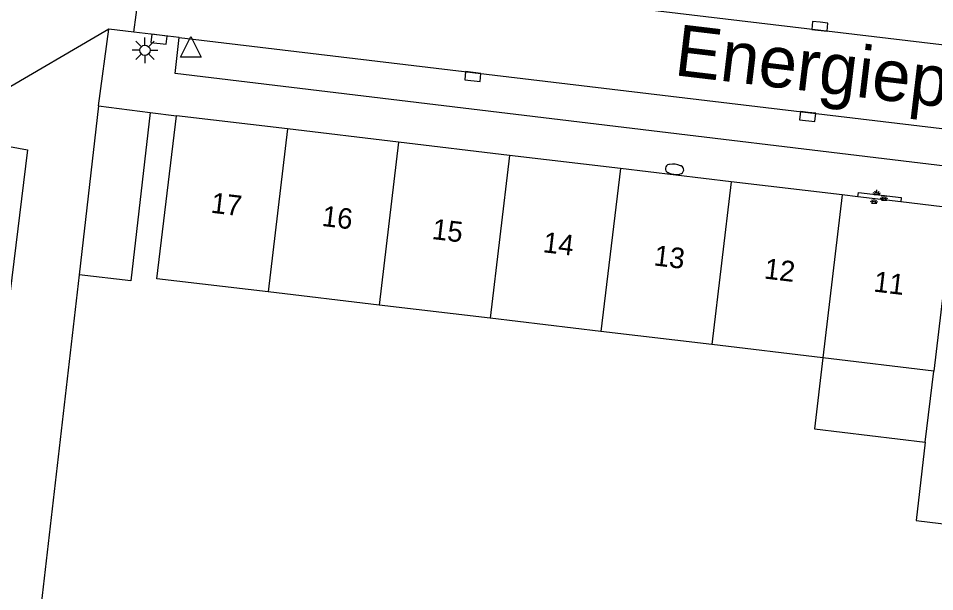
# Model space of a CAD drawing. Extents: x 132998 to 136004, y 396998 to 398512.
# Drawn here: x 134094.18 to 134138.86, y 397177.56 to 397205.53 of the extents above; entities that cross this region are included whole.
import ezdxf

# ---------------------------------------------------------------- set-up
doc = ezdxf.new("R2010")
doc.units = 0
for name, color, linetype in [('gg-afsc-erfafscheiding', 7, 'Continuous'), ('gg-anno-huisnummerreeks BGT', 7, 'Continuous'), ('gg-anno-openbare ruimte label', 7, 'Continuous'), ('gg-bbg-gedigitaliseerde bebouwing', 7, 'Continuous'), ('gg-bbg-hoofdgebouw', 7, 'Continuous'), ('gg-bbg-luifel en loopbrug', 7, 'Continuous'), ('gg-bbg-tussenscheiding', 7, 'Continuous'), ('gg-knt-verharding', 7, 'Continuous'), ('gg-knt-verharding nz', 7, 'Continuous'), ('gt-grn-weggrens', 7, 'Continuous'), ('gt-symb-brandkraan', 7, 'Continuous'), ('gt-symb-groenvak', 7, 'Continuous'), ('gt-symb-kolk', 7, 'Continuous'), ('gt-symb-lichtmast', 7, 'Continuous'), ('gt-symb-waterafsluiter', 7, 'Continuous')]:
    doc.layers.add(name, color=color, linetype=linetype)

# ---------------------------------------------------------------- blocks, each defined once
blk = doc.blocks.new('gt0-WAFSL')
at = {"layer": 'gt-symb-waterafsluiter'}
for p, q in [((-0.5, -0.333), (0, 0.667)), ((0, 0.667), (0.5, -0.333)), ((0.5, -0.333), (-0.5, -0.333))]:
    blk.add_line(p, q, dxfattribs=at)
blk = doc.blocks.new('gt0-KOLK')
at = {"layer": 'gt-symb-kolk'}
blk.add_lwpolyline([(0, 0), (0.375, 0), (0.375, 0.4), (-0.375, 0.4), (-0.375, 0), (0, 0)], dxfattribs=at)
blk = doc.blocks.new('gt0-LMAST')
at = {"layer": 'gt-symb-lichtmast'}
for p, q in [((-0.005, 0.246), (-0.005, 0.621)), ((-0.182, 0.173), (-0.447, 0.438)), ((0.172, 0.173), (0.437, 0.438)), ((-0.255, -0.004), (-0.63, -0.004)), ((-0.182, -0.181), (-0.447, -0.446)), ((-0.005, -0.254), (-0.005, -0.629)), ((0.437, -0.446), (0.172, -0.181)), ((0.245, -0.004), (0.62, -0.004))]:
    blk.add_line(p, q, dxfattribs=at)
blk.add_circle((-0.005, -0.004), 0.25, dxfattribs=at)
blk = doc.blocks.new('gt0-GRVAK')
at = {"layer": 'gt-symb-groenvak'}
for p, q in [((-0.11, 0.189), (-0.228, 0.24)), ((-0.182, 0.153), (0.088, 0.153)), ((-0.091, 0.211), (-0.156, 0.322)), ((-0.047, 0.214), (-0.047, 0.393)), ((-0.004, 0.211), (0.061, 0.322)), ((0.015, 0.189), (0.133, 0.24)), ((0.262, -0.052), (0.197, 0.059)), ((0.305, -0.049), (0.305, 0.13)), ((0.349, -0.052), (0.414, 0.059)), ((-0.245, -0.228), (-0.363, -0.177)), ((-0.318, -0.264), (-0.047, -0.264)), ((-0.226, -0.206), (-0.291, -0.095)), ((-0.183, -0.203), (-0.183, -0.024)), ((-0.139, -0.206), (-0.074, -0.095)), ((-0.12, -0.228), (-0.002, -0.177)), ((0.243, -0.074), (0.125, -0.023)), ((0.17, -0.11), (0.441, -0.11)), ((0.368, -0.074), (0.486, -0.023))]:
    blk.add_line(p, q, dxfattribs=at)
blk = doc.blocks.new('gt0-BR')
at = {"layer": 'gt-symb-brandkraan'}
for centre, radius, start, end in [((-0.244, 0), 0.206, 107.5669, 252.4331), ((0.599, -2.664), 3, 106.892, 107.5669), ((0, -0.691), 0.938, 73.108, 106.892), ((-0.599, -2.664), 3, 72.4331, 73.108), ((0.244, 0), 0.206, 287.567, 72.4331), ((0.599, 2.664), 3, 252.4331, 253.108), ((0, 0.691), 0.938, 253.108, 286.8921), ((-0.599, 2.664), 3, 286.8921, 287.567)]:
    blk.add_arc(centre, radius, start, end, dxfattribs=at)

msp = doc.modelspace()

# ---------------------------------------------------------------- linework, layer by layer
at = {"layer": 'gg-afsc-erfafscheiding'}
for p, q in [((134100.612, 397200.945), (134101.89, 397200.78)), ((134097.139, 397193.022), (134095.006, 397174.51))]:
    msp.add_line(p, q, dxfattribs=at)
at = {"layer": 'gg-bbg-gedigitaliseerde bebouwing'}
for p, q in [((134106.361, 397192.185), (134100.94, 397192.83)), ((134111.77, 397191.541), (134106.361, 397192.185)), ((134117.179, 397190.897), (134111.77, 397191.541)), ((134122.588, 397190.253), (134117.179, 397190.897)), ((134127.997, 397189.61), (134122.588, 397190.253)), ((134133.406, 397188.966), (134127.997, 397189.61)), ((134138.815, 397188.322), (134133.406, 397188.966)), ((134138.402, 397184.854), (134138.815, 397188.322))]:
    msp.add_line(p, q, dxfattribs=at)
msp.add_lwpolyline([(134138.402, 397184.854), (134137.95, 397181.025), (134140.356, 397180.741), (134140.591, 397182.727), (134143.595, 397182.372), (134143.808, 397184.174)], dxfattribs=at)
at = {"layer": 'gg-bbg-hoofdgebouw'}
for p, q in [((134100.94, 397192.83), (134101.89, 397200.78)), ((134107.307, 397200.135), (134101.89, 397200.78)), ((134112.716, 397199.491), (134107.307, 397200.135)), ((134118.125, 397198.848), (134112.716, 397199.491)), ((134123.534, 397198.204), (134118.125, 397198.848)), ((134128.943, 397197.56), (134123.534, 397198.204)), ((134134.353, 397196.916), (134128.943, 397197.56)), ((134135.116, 397196.825), (134134.353, 397196.916)), ((134137.203, 397196.577), (134135.116, 397196.825)), ((134139.762, 397196.273), (134137.203, 397196.577))]:
    msp.add_line(p, q, dxfattribs=at)
at = {"layer": 'gg-bbg-luifel en loopbrug'}
for q in [(134097.139, 397193.022), (134100.612, 397200.945)]:
    msp.add_line((134098.09, 397201.27), q, dxfattribs=at)
for points in [[(134100.612, 397200.945), (134099.665, 397192.731), (134097.139, 397193.022)], [(134133.406, 397188.966), (134132.993, 397185.499), (134138.402, 397184.854)]]:
    msp.add_lwpolyline(points, dxfattribs=at)
at = {"layer": 'gg-bbg-tussenscheiding'}
for p, q in [((134107.307, 397200.135), (134106.361, 397192.185)), ((134112.716, 397199.491), (134111.77, 397191.541)), ((134118.125, 397198.848), (134117.179, 397190.897)), ((134123.534, 397198.204), (134122.588, 397190.253)), ((134128.943, 397197.56), (134127.997, 397189.61)), ((134134.353, 397196.916), (134133.406, 397188.966)), ((134139.762, 397196.273), (134138.815, 397188.322))]:
    msp.add_line(p, q, dxfattribs=at)
at = {"layer": 'gg-knt-verharding'}
for p, q in [((134099.815, 397204.863), (134100.333, 397208.877)), ((134195.548, 397197.521), (134100.333, 397208.877)), ((134099.815, 397204.863), (134098.59, 397205.01)), ((134102.021, 397204.599), (134099.815, 397204.863))]:
    msp.add_line(p, q, dxfattribs=at)
for points in [[(134098.59, 397205.01), (134093.14, 397201.82), (134092.993, 397200.571)], [(134196.106, 397193.371), (134195.912, 397191.571), (134178.101, 397193.727), (134158.275, 397196.04), (134101.828, 397202.846), (134102.021, 397204.599)], [(134092.859, 397199.437), (134094.622, 397199.12), (134093.762, 397192.079)], [(134135.116, 397196.825), (134135.141, 397197.034), (134137.228, 397196.785), (134137.203, 397196.577)]]:
    msp.add_lwpolyline(points, dxfattribs=at)
at = {"layer": 'gg-knt-verharding nz'}
msp.add_line((134102.021, 397204.599), (134196.106, 397193.371), dxfattribs=at)
at = {"layer": 'gt-grn-weggrens'}
msp.add_line((134098.09, 397201.27), (134098.59, 397205.01), dxfattribs=at)

# ---------------------------------------------------------------- block references
at = {"layer": 'gt-symb-brandkraan', "rotation": -6.947410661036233}
msp.add_blockref('gt0-BR', (134126.176, 397198.171), dxfattribs=at)
at = {"layer": 'gt-symb-groenvak'}
msp.add_blockref('gt0-GRVAK', (134136.09, 397196.777), dxfattribs=at)
at = {"layer": 'gt-symb-kolk', "rotation": 173.45090842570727}
for p in [(134133.283, 397205.34), (134101.06, 397204.711), (134116.364, 397202.889), (134132.693, 397200.941)]:
    msp.add_blockref('gt0-KOLK', p, dxfattribs=at)
at = {"layer": 'gt-symb-lichtmast'}
msp.add_blockref('gt0-LMAST', (134100.36, 397203.977), dxfattribs=at)
at = {"layer": 'gt-symb-waterafsluiter'}
msp.add_blockref('gt0-WAFSL', (134102.59, 397203.974), dxfattribs=at)

# ---------------------------------------------------------------- texts
at = {"layer": 'gg-anno-huisnummerreeks BGT'}
for s, p in [('17', (134103.535, 397196.052)), ('16', (134108.943, 397195.408)), ('15', (134114.316, 397194.769)), ('14', (134119.725, 397194.125)), ('13', (134125.134, 397193.481)), ('12', (134130.511, 397192.841)), ('11', (134135.847, 397192.206))]:
    msp.add_text(s, height=1, rotation=353.2, dxfattribs=at).set_placement(p)
at = {"layer": 'gg-anno-openbare ruimte label'}
msp.add_text('Energieplein', height=2.5, rotation=353.2, dxfattribs=at).set_placement((134126.112, 397202.766))

doc.saveas('drawing.dxf')
